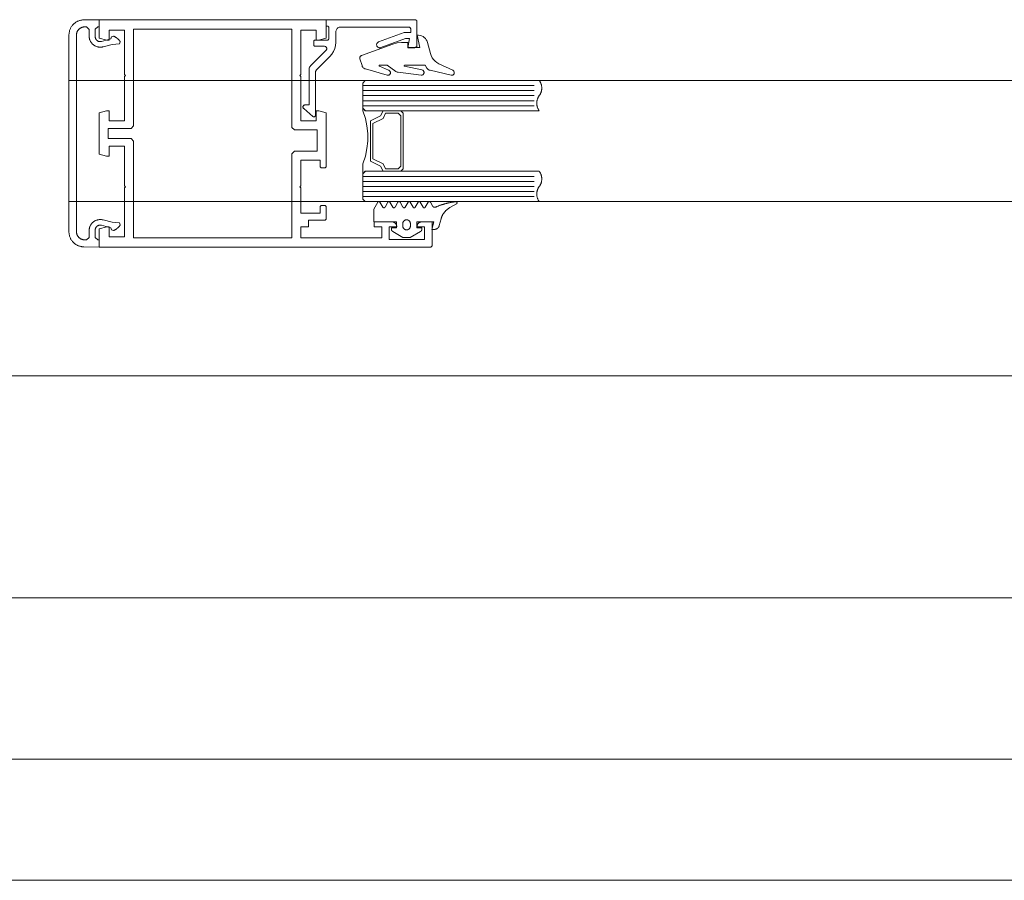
# Model space of a CAD drawing. Header units: millimetres. Extents: x -13532 to 2392, y -5241 to 5322.
# Tile 344 of 401: x -2433 to -2413, y -2001 to -1984. Entities that reach past the tile are written whole.
import ezdxf

# ---------------------------------------------------------------- set-up
doc = ezdxf.new("R2010")
doc.units = ezdxf.units.MM
doc.layers.add('cz-sr', color=150, linetype='Continuous', lineweight=15)
doc.layers.add('drzwi - AGP1', color=7, linetype='Continuous', lineweight=13, true_color=0x7f7f7f)
doc.layers.add('uwagi', color=7, linetype='Continuous', lineweight=50, true_color=0xf82f6b, plot=False)

# ---------------------------------------------------------------- blocks, each defined once
blk = doc.blocks.new('fff')
at = {"layer": 'drzwi - AGP1'}
for p, q in [((-16292.432, 1096.604), (-16295.832, 1096.604)), ((-16292.432, 1096.504), (-16295.832, 1096.504)), ((-16292.432, 1096.404), (-16295.832, 1096.404)), ((-16292.432, 1096.304), (-16295.832, 1096.304)), ((-16292.432, 1096.204), (-16295.832, 1096.204)), ((-16292.432, 1094.804), (-16295.832, 1094.804)), ((-16292.432, 1094.704), (-16295.832, 1094.704)), ((-16292.432, 1094.604), (-16295.832, 1094.604)), ((-16292.432, 1094.504), (-16295.832, 1094.504)), ((-16292.432, 1094.404), (-16295.832, 1094.404))]:
    blk.add_line(p, q, dxfattribs=at)
for points in [[(-16293.107, 1093.804), (-16293.107, 1093.804), (-16292.957, 1093.804), (-16292.957, 1093.554), (-16293.657, 1093.554), (-16293.657, 1093.804), (-16293.507, 1093.804), (-16293.507, 1093.808), (-16293.507, 1093.813), (-16293.508, 1093.817), (-16293.508, 1093.821), (-16293.509, 1093.826), (-16293.51, 1093.83), (-16293.511, 1093.834), (-16293.513, 1093.838), (-16293.514, 1093.842), (-16293.516, 1093.846), (-16293.518, 1093.85), (-16293.52, 1093.854), (-16293.522, 1093.858), (-16293.525, 1093.861), (-16293.527, 1093.865), (-16293.53, 1093.868), (-16293.533, 1093.872), (-16293.536, 1093.875), (-16293.539, 1093.878), (-16293.542, 1093.881), (-16293.546, 1093.883), (-16293.549, 1093.886), (-16293.553, 1093.888), (-16293.557, 1093.891), (-16293.561, 1093.893), (-16293.564, 1093.895), (-16293.568, 1093.896), (-16293.572, 1093.898), (-16293.577, 1093.899), (-16293.581, 1093.901), (-16293.585, 1093.902), (-16293.589, 1093.903), (-16293.594, 1093.903), (-16293.598, 1093.904), (-16293.602, 1093.904), (-16293.607, 1093.904), (-16293.807, 1093.904), (-16293.807, 1093.429), (-16293.782, 1093.404), (-16287.207, 1093.404), (-16287.207, 1093.764), (-16287.357, 1093.804), (-16287.407, 1093.804), (-16287.407, 1093.604), (-16287.707, 1093.604), (-16287.707, 1094.579), (-16287.727, 1094.599), (-16287.707, 1094.619), (-16287.707, 1095.404), (-16287.407, 1095.404), (-16287.407, 1095.204), (-16287.354, 1095.204), (-16287.207, 1095.243), (-16287.207, 1096.064), (-16287.354, 1096.104), (-16287.407, 1096.104), (-16287.407, 1095.904), (-16287.707, 1095.904), (-16287.707, 1096.784), (-16287.727, 1096.804), (-16287.707, 1096.824), (-16287.707, 1097.704), (-16287.407, 1097.704), (-16287.407, 1097.504), (-16287.357, 1097.504), (-16287.207, 1097.544), (-16287.207, 1097.904), (-16291.707, 1097.904), (-16291.707, 1097.544), (-16291.557, 1097.504), (-16291.507, 1097.504), (-16291.507, 1097.704), (-16291.207, 1097.704), (-16291.207, 1096.824), (-16291.187, 1096.804), (-16291.207, 1096.784), (-16291.207, 1095.904), (-16291.507, 1095.904), (-16291.507, 1096.104), (-16291.56, 1096.104), (-16291.707, 1096.064), (-16291.707, 1094.994), (-16291.687, 1094.974), (-16291.607, 1094.974), (-16291.587, 1094.994), (-16291.587, 1095.124), (-16291.206, 1095.124), (-16291.206, 1094.619), (-16291.186, 1094.599), (-16291.206, 1094.579), (-16291.206, 1094.074), (-16291.586, 1094.074), (-16291.586, 1094.204), (-16291.606, 1094.224), (-16291.686, 1094.224), (-16291.706, 1094.204), (-16291.706, 1093.954), (-16291.686, 1093.934), (-16291.356, 1093.934), (-16291.356, 1093.804), (-16291.206, 1093.804), (-16291.206, 1093.584), (-16292.807, 1093.584), (-16292.807, 1093.804), (-16292.657, 1093.804), (-16292.657, 1093.904), (-16293.007, 1093.904), (-16293.011, 1093.904), (-16293.015, 1093.904), (-16293.02, 1093.903), (-16293.024, 1093.903), (-16293.028, 1093.902), (-16293.032, 1093.901), (-16293.037, 1093.9), (-16293.041, 1093.898), (-16293.045, 1093.897), (-16293.049, 1093.895), (-16293.053, 1093.893), (-16293.057, 1093.891), (-16293.06, 1093.889), (-16293.064, 1093.886), (-16293.067, 1093.884), (-16293.071, 1093.881), (-16293.074, 1093.878), (-16293.077, 1093.875), (-16293.08, 1093.872), (-16293.083, 1093.869), (-16293.086, 1093.865), (-16293.089, 1093.862), (-16293.091, 1093.858), (-16293.093, 1093.854), (-16293.095, 1093.85), (-16293.097, 1093.847), (-16293.099, 1093.843), (-16293.101, 1093.838), (-16293.102, 1093.834), (-16293.103, 1093.83), (-16293.104, 1093.826), (-16293.105, 1093.822), (-16293.106, 1093.817), (-16293.106, 1093.813), (-16293.107, 1093.809), (-16293.107, 1093.804)], [(-16291.441, 1095.991), (-16291.261, 1096.148), (-16291.256, 1096.152), (-16291.253, 1096.157), (-16291.25, 1096.163), (-16291.248, 1096.169), (-16291.247, 1096.175), (-16291.246, 1096.181), (-16291.247, 1096.187), (-16291.249, 1096.193), (-16291.251, 1096.198), (-16291.255, 1096.203), (-16291.259, 1096.208), (-16291.263, 1096.212), (-16291.269, 1096.215), (-16291.274, 1096.217), (-16291.28, 1096.218), (-16291.286, 1096.219), (-16291.367, 1096.219), (-16291.367, 1096.921), (-16291.368, 1096.936), (-16291.372, 1096.952), (-16291.378, 1096.966), (-16291.386, 1096.98), (-16291.396, 1096.992), (-16291.703, 1097.298), (-16291.708, 1097.304), (-16291.712, 1097.311), (-16291.716, 1097.318), (-16291.717, 1097.326), (-16291.718, 1097.334), (-16291.717, 1097.342), (-16291.716, 1097.349), (-16291.712, 1097.356), (-16291.708, 1097.363), (-16291.703, 1097.369), (-16291.697, 1097.374), (-16291.691, 1097.378), (-16291.684, 1097.381), (-16291.676, 1097.383), (-16291.668, 1097.384), (-16291.483, 1097.384), (-16291.48, 1097.384), (-16291.476, 1097.385), (-16291.472, 1097.386), (-16291.469, 1097.388), (-16291.466, 1097.391), (-16291.463, 1097.394), (-16291.461, 1097.397), (-16291.46, 1097.401), (-16291.459, 1097.405), (-16291.459, 1097.409), (-16291.459, 1097.479), (-16291.459, 1097.483), (-16291.46, 1097.487), (-16291.461, 1097.49), (-16291.463, 1097.493), (-16291.466, 1097.496), (-16291.469, 1097.499), (-16291.472, 1097.501), (-16291.476, 1097.503), (-16291.48, 1097.503), (-16291.483, 1097.504), (-16291.732, 1097.504), (-16291.736, 1097.504), (-16291.739, 1097.505), (-16291.743, 1097.506), (-16291.746, 1097.508), (-16291.749, 1097.511), (-16291.752, 1097.514), (-16291.754, 1097.517), (-16291.755, 1097.521), (-16291.756, 1097.525), (-16291.757, 1097.529), (-16291.757, 1097.759), (-16291.756, 1097.763), (-16291.755, 1097.766), (-16291.754, 1097.77), (-16291.752, 1097.773), (-16291.749, 1097.776), (-16291.746, 1097.779), (-16291.743, 1097.781), (-16291.739, 1097.782), (-16291.736, 1097.783), (-16291.732, 1097.784), (-16291.707, 1097.784), (-16291.707, 1097.904), (-16293.482, 1097.904), (-16293.486, 1097.903), (-16293.49, 1097.902), (-16293.493, 1097.901), (-16293.496, 1097.899), (-16293.499, 1097.896), (-16293.502, 1097.893), (-16293.504, 1097.89), (-16293.506, 1097.886), (-16293.506, 1097.883), (-16293.507, 1097.879), (-16293.507, 1097.404), (-16293.506, 1097.396), (-16293.504, 1097.388), (-16293.501, 1097.381), (-16293.497, 1097.374), (-16293.492, 1097.369), (-16293.486, 1097.363), (-16293.479, 1097.359), (-16293.472, 1097.356), (-16293.464, 1097.355), (-16293.457, 1097.354), (-16293.327, 1097.354), (-16293.357, 1097.534), (-16293.277, 1097.534), (-16292.787, 1097.356), (-16292.778, 1097.353), (-16292.769, 1097.352), (-16292.759, 1097.352), (-16292.75, 1097.355), (-16292.741, 1097.358), (-16292.733, 1097.362), (-16292.726, 1097.368), (-16292.719, 1097.375), (-16292.714, 1097.383), (-16292.71, 1097.392), (-16292.708, 1097.401), (-16292.707, 1097.41), (-16292.707, 1097.419), (-16292.709, 1097.429), (-16292.712, 1097.437), (-16292.717, 1097.446), (-16292.723, 1097.453), (-16292.73, 1097.459), (-16292.738, 1097.465), (-16292.746, 1097.468), (-16293.256, 1097.654), (-16293.387, 1097.654), (-16293.387, 1097.714), (-16293.386, 1097.722), (-16293.384, 1097.729), (-16293.381, 1097.737), (-16293.377, 1097.743), (-16293.372, 1097.749), (-16293.366, 1097.754), (-16293.359, 1097.758), (-16293.352, 1097.761), (-16293.344, 1097.763), (-16293.337, 1097.764), (-16291.997, 1097.764), (-16291.981, 1097.763), (-16291.966, 1097.759), (-16291.951, 1097.753), (-16291.938, 1097.745), (-16291.926, 1097.735), (-16291.916, 1097.723), (-16291.908, 1097.709), (-16291.902, 1097.695), (-16291.898, 1097.68), (-16291.897, 1097.664), (-16291.897, 1097.459), (-16291.892, 1097.397), (-16291.877, 1097.336), (-16291.853, 1097.278), (-16291.82, 1097.224), (-16291.78, 1097.177), (-16291.511, 1096.908), (-16291.506, 1096.902), (-16291.502, 1096.896), (-16291.499, 1096.888), (-16291.497, 1096.881), (-16291.497, 1096.873), (-16291.497, 1096.014), (-16291.495, 1096.008), (-16291.493, 1096.003), (-16291.491, 1095.998), (-16291.487, 1095.994), (-16291.483, 1095.99), (-16291.478, 1095.987), (-16291.473, 1095.985), (-16291.468, 1095.984), (-16291.462, 1095.983), (-16291.457, 1095.984), (-16291.451, 1095.985), (-16291.446, 1095.988), (-16291.441, 1095.991)], [(-16287.177, 1097.769), (-16287.127, 1097.719), (-16287.127, 1097.574), (-16287.127, 1097.569), (-16287.128, 1097.564), (-16287.128, 1097.559), (-16287.129, 1097.554), (-16287.13, 1097.549), (-16287.132, 1097.544), (-16287.133, 1097.539), (-16287.135, 1097.534), (-16287.137, 1097.53), (-16287.14, 1097.525), (-16287.142, 1097.521), (-16287.145, 1097.517), (-16287.148, 1097.513), (-16287.152, 1097.509), (-16287.155, 1097.505), (-16287.159, 1097.501), (-16287.162, 1097.498), (-16287.166, 1097.495), (-16287.17, 1097.492), (-16287.175, 1097.489), (-16287.179, 1097.486), (-16287.184, 1097.484), (-16287.188, 1097.482), (-16287.193, 1097.48), (-16287.198, 1097.478), (-16287.203, 1097.477), (-16287.208, 1097.476), (-16287.213, 1097.475), (-16287.218, 1097.474), (-16287.223, 1097.474), (-16287.228, 1097.474), (-16287.233, 1097.474), (-16287.238, 1097.475), (-16287.243, 1097.475), (-16287.248, 1097.476), (-16287.253, 1097.477), (-16287.437, 1097.527), (-16287.453, 1097.57), (-16287.487, 1097.584), (-16287.491, 1097.582), (-16287.496, 1097.58), (-16287.501, 1097.578), (-16287.505, 1097.576), (-16287.51, 1097.574), (-16287.514, 1097.572), (-16287.519, 1097.569), (-16287.523, 1097.567), (-16287.527, 1097.564), (-16287.532, 1097.562), (-16287.536, 1097.559), (-16287.54, 1097.556), (-16287.544, 1097.553), (-16287.549, 1097.55), (-16287.553, 1097.547), (-16287.557, 1097.544), (-16287.561, 1097.541), (-16287.565, 1097.538), (-16287.569, 1097.535), (-16287.572, 1097.532), (-16287.576, 1097.528), (-16287.58, 1097.525), (-16287.584, 1097.521), (-16287.587, 1097.518), (-16287.591, 1097.514), (-16287.594, 1097.51), (-16287.598, 1097.507), (-16287.601, 1097.503), (-16287.604, 1097.499), (-16287.607, 1097.495), (-16287.611, 1097.491), (-16287.614, 1097.487), (-16287.617, 1097.483), (-16287.62, 1097.479), (-16287.623, 1097.475), (-16287.625, 1097.471), (-16287.607, 1097.432), (-16287.461, 1097.419), (-16287.284, 1097.372), (-16287.273, 1097.369), (-16287.262, 1097.367), (-16287.251, 1097.366), (-16287.24, 1097.365), (-16287.229, 1097.364), (-16287.218, 1097.365), (-16287.206, 1097.365), (-16287.195, 1097.367), (-16287.184, 1097.369), (-16287.173, 1097.371), (-16287.163, 1097.374), (-16287.152, 1097.378), (-16287.141, 1097.382), (-16287.131, 1097.386), (-16287.121, 1097.391), (-16287.112, 1097.397), (-16287.102, 1097.403), (-16287.093, 1097.41), (-16287.085, 1097.417), (-16287.076, 1097.424), (-16287.068, 1097.432), (-16287.061, 1097.441), (-16287.054, 1097.449), (-16287.047, 1097.458), (-16287.041, 1097.468), (-16287.035, 1097.477), (-16287.03, 1097.487), (-16287.025, 1097.497), (-16287.021, 1097.508), (-16287.017, 1097.518), (-16287.014, 1097.529), (-16287.012, 1097.54), (-16287.01, 1097.551), (-16287.008, 1097.562), (-16287.007, 1097.573), (-16287.007, 1097.584), (-16287.007, 1097.717), (-16286.957, 1097.767), (-16286.915, 1097.766), (-16286.908, 1097.766), (-16286.901, 1097.766), (-16286.895, 1097.765), (-16286.888, 1097.764), (-16286.881, 1097.762), (-16286.874, 1097.761), (-16286.867, 1097.759), (-16286.861, 1097.756), (-16286.854, 1097.754), (-16286.848, 1097.751), (-16286.842, 1097.748), (-16286.836, 1097.744), (-16286.83, 1097.741), (-16286.824, 1097.737), (-16286.819, 1097.733), (-16286.813, 1097.728), (-16286.808, 1097.724), (-16286.803, 1097.719), (-16286.798, 1097.714), (-16286.794, 1097.709), (-16286.789, 1097.703), (-16286.785, 1097.698), (-16286.781, 1097.692), (-16286.778, 1097.686), (-16286.775, 1097.68), (-16286.772, 1097.674), (-16286.769, 1097.667), (-16286.766, 1097.661), (-16286.764, 1097.654), (-16286.762, 1097.648), (-16286.76, 1097.641), (-16286.759, 1097.634), (-16286.758, 1097.627), (-16286.757, 1097.62), (-16286.757, 1097.613), (-16286.757, 1097.606), (-16286.757, 1093.707), (-16286.757, 1093.7), (-16286.757, 1093.693), (-16286.758, 1093.686), (-16286.759, 1093.679), (-16286.76, 1093.672), (-16286.762, 1093.666), (-16286.764, 1093.659), (-16286.766, 1093.652), (-16286.769, 1093.646), (-16286.772, 1093.639), (-16286.775, 1093.633), (-16286.778, 1093.627), (-16286.781, 1093.621), (-16286.785, 1093.615), (-16286.789, 1093.61), (-16286.794, 1093.604), (-16286.798, 1093.599), (-16286.803, 1093.594), (-16286.808, 1093.589), (-16286.813, 1093.585), (-16286.819, 1093.58), (-16286.824, 1093.576), (-16286.83, 1093.572), (-16286.836, 1093.569), (-16286.842, 1093.565), (-16286.848, 1093.562), (-16286.854, 1093.559), (-16286.861, 1093.557), (-16286.867, 1093.554), (-16286.874, 1093.552), (-16286.881, 1093.551), (-16286.888, 1093.549), (-16286.895, 1093.548), (-16286.901, 1093.547), (-16286.908, 1093.547), (-16286.915, 1093.547), (-16286.957, 1093.546), (-16287.007, 1093.596), (-16287.007, 1093.729), (-16287.007, 1093.74), (-16287.008, 1093.751), (-16287.01, 1093.762), (-16287.012, 1093.773), (-16287.014, 1093.784), (-16287.017, 1093.795), (-16287.021, 1093.805), (-16287.025, 1093.816), (-16287.03, 1093.826), (-16287.035, 1093.836), (-16287.041, 1093.846), (-16287.047, 1093.855), (-16287.054, 1093.864), (-16287.061, 1093.873), (-16287.068, 1093.881), (-16287.076, 1093.889), (-16287.085, 1093.896), (-16287.093, 1093.903), (-16287.102, 1093.91), (-16287.112, 1093.916), (-16287.121, 1093.922), (-16287.131, 1093.927), (-16287.141, 1093.931), (-16287.152, 1093.935), (-16287.163, 1093.939), (-16287.173, 1093.942), (-16287.184, 1093.944), (-16287.195, 1093.946), (-16287.206, 1093.948), (-16287.218, 1093.948), (-16287.229, 1093.949), (-16287.24, 1093.948), (-16287.251, 1093.947), (-16287.262, 1093.946), (-16287.273, 1093.944), (-16287.284, 1093.941), (-16287.461, 1093.894), (-16287.607, 1093.881), (-16287.625, 1093.842), (-16287.623, 1093.838), (-16287.62, 1093.834), (-16287.617, 1093.83), (-16287.614, 1093.826), (-16287.611, 1093.822), (-16287.607, 1093.818), (-16287.604, 1093.814), (-16287.601, 1093.81), (-16287.598, 1093.806), (-16287.594, 1093.803), (-16287.591, 1093.799), (-16287.587, 1093.795), (-16287.584, 1093.792), (-16287.58, 1093.788), (-16287.576, 1093.785), (-16287.572, 1093.782), (-16287.569, 1093.778), (-16287.565, 1093.775), (-16287.561, 1093.772), (-16287.557, 1093.769), (-16287.553, 1093.766), (-16287.549, 1093.763), (-16287.544, 1093.76), (-16287.54, 1093.757), (-16287.536, 1093.754), (-16287.532, 1093.752), (-16287.527, 1093.749), (-16287.523, 1093.746), (-16287.519, 1093.744), (-16287.514, 1093.742), (-16287.51, 1093.739), (-16287.505, 1093.737), (-16287.501, 1093.735), (-16287.496, 1093.733), (-16287.491, 1093.731), (-16287.487, 1093.729), (-16287.453, 1093.743), (-16287.437, 1093.786), (-16287.253, 1093.836), (-16287.248, 1093.837), (-16287.243, 1093.838), (-16287.238, 1093.838), (-16287.233, 1093.839), (-16287.228, 1093.839), (-16287.223, 1093.839), (-16287.218, 1093.839), (-16287.213, 1093.838), (-16287.208, 1093.837), (-16287.203, 1093.836), (-16287.198, 1093.835), (-16287.193, 1093.833), (-16287.188, 1093.831), (-16287.184, 1093.829), (-16287.179, 1093.827), (-16287.175, 1093.824), (-16287.17, 1093.821), (-16287.166, 1093.818), (-16287.162, 1093.815), (-16287.159, 1093.812), (-16287.155, 1093.808), (-16287.152, 1093.804), (-16287.148, 1093.8), (-16287.145, 1093.796), (-16287.142, 1093.792), (-16287.14, 1093.788), (-16287.137, 1093.783), (-16287.135, 1093.779), (-16287.133, 1093.774), (-16287.132, 1093.769), (-16287.13, 1093.764), (-16287.129, 1093.759), (-16287.128, 1093.754), (-16287.128, 1093.749), (-16287.127, 1093.744), (-16287.127, 1093.739), (-16287.127, 1093.594), (-16287.177, 1093.544), (-16287.207, 1093.544), (-16287.207, 1093.404), (-16286.904, 1093.407), (-16286.891, 1093.407), (-16286.878, 1093.408), (-16286.865, 1093.41), (-16286.852, 1093.412), (-16286.84, 1093.414), (-16286.827, 1093.418), (-16286.814, 1093.421), (-16286.802, 1093.426), (-16286.79, 1093.43), (-16286.778, 1093.436), (-16286.767, 1093.441), (-16286.755, 1093.448), (-16286.744, 1093.455), (-16286.733, 1093.462), (-16286.723, 1093.47), (-16286.713, 1093.478), (-16286.703, 1093.486), (-16286.694, 1093.496), (-16286.685, 1093.505), (-16286.676, 1093.515), (-16286.668, 1093.525), (-16286.66, 1093.535), (-16286.653, 1093.546), (-16286.646, 1093.557), (-16286.64, 1093.569), (-16286.634, 1093.581), (-16286.629, 1093.593), (-16286.625, 1093.605), (-16286.62, 1093.617), (-16286.617, 1093.629), (-16286.614, 1093.642), (-16286.611, 1093.655), (-16286.609, 1093.668), (-16286.608, 1093.681), (-16286.607, 1093.694), (-16286.607, 1093.707), (-16286.607, 1097.606), (-16286.607, 1097.619), (-16286.608, 1097.632), (-16286.609, 1097.645), (-16286.611, 1097.658), (-16286.614, 1097.671), (-16286.617, 1097.684), (-16286.62, 1097.696), (-16286.625, 1097.708), (-16286.629, 1097.721), (-16286.634, 1097.732), (-16286.64, 1097.744), (-16286.646, 1097.756), (-16286.653, 1097.767), (-16286.66, 1097.778), (-16286.668, 1097.788), (-16286.676, 1097.798), (-16286.685, 1097.808), (-16286.694, 1097.818), (-16286.703, 1097.827), (-16286.713, 1097.835), (-16286.723, 1097.843), (-16286.733, 1097.851), (-16286.744, 1097.858), (-16286.755, 1097.865), (-16286.767, 1097.872), (-16286.778, 1097.877), (-16286.79, 1097.883), (-16286.802, 1097.888), (-16286.814, 1097.892), (-16286.827, 1097.896), (-16286.84, 1097.899), (-16286.852, 1097.901), (-16286.865, 1097.903), (-16286.878, 1097.905), (-16286.891, 1097.906), (-16286.904, 1097.906), (-16287.207, 1097.909), (-16287.207, 1097.769), (-16287.177, 1097.769)], [(-16293.766, 1096.906), (-16293.751, 1096.911), (-16293.737, 1096.917), (-16293.725, 1096.926), (-16293.714, 1096.937), (-16293.704, 1096.949), (-16293.668, 1097.006), (-16293.264, 1097.006), (-16293.262, 1097.005), (-16293.26, 1097.005), (-16293.259, 1097.005), (-16293.258, 1097.004), (-16293.256, 1097.003), (-16293.256, 1097.002), (-16293.255, 1097), (-16293.254, 1096.999), (-16293.254, 1096.997), (-16293.253, 1096.996), (-16293.254, 1096.994), (-16293.254, 1096.993), (-16293.254, 1096.991), (-16293.255, 1096.99), (-16293.256, 1096.989), (-16293.257, 1096.988), (-16293.259, 1096.987), (-16293.26, 1096.986), (-16293.261, 1096.986), (-16293.606, 1096.913), (-16293.614, 1096.91), (-16293.621, 1096.907), (-16293.628, 1096.902), (-16293.634, 1096.896), (-16293.639, 1096.889), (-16293.643, 1096.882), (-16293.645, 1096.874), (-16293.647, 1096.866), (-16293.647, 1096.858), (-16293.645, 1096.849), (-16293.643, 1096.842), (-16293.639, 1096.834), (-16293.634, 1096.828), (-16293.628, 1096.822), (-16293.621, 1096.817), (-16293.613, 1096.813), (-16293.605, 1096.811), (-16293.597, 1096.81), (-16293.589, 1096.811), (-16293.133, 1096.866), (-16293.117, 1096.87), (-16293.101, 1096.876), (-16293.087, 1096.885), (-16292.918, 1097.006), (-16292.766, 1097.006), (-16292.764, 1097.005), (-16292.763, 1097.005), (-16292.761, 1097.005), (-16292.76, 1097.004), (-16292.758, 1097.003), (-16292.757, 1097.002), (-16292.757, 1097), (-16292.756, 1096.999), (-16292.756, 1096.997), (-16292.755, 1096.996), (-16292.756, 1096.994), (-16292.756, 1096.993), (-16292.757, 1096.991), (-16292.757, 1096.99), (-16292.758, 1096.989), (-16292.759, 1096.988), (-16292.761, 1096.987), (-16292.762, 1096.986), (-16292.944, 1096.909), (-16292.951, 1096.906), (-16292.958, 1096.902), (-16292.965, 1096.897), (-16292.97, 1096.891), (-16292.975, 1096.884), (-16292.978, 1096.876), (-16292.98, 1096.869), (-16292.981, 1096.86), (-16292.98, 1096.852), (-16292.979, 1096.845), (-16292.976, 1096.837), (-16292.972, 1096.83), (-16292.967, 1096.824), (-16292.961, 1096.818), (-16292.954, 1096.814), (-16292.947, 1096.81), (-16292.939, 1096.808), (-16292.931, 1096.807), (-16292.923, 1096.808), (-16292.915, 1096.809), (-16292.485, 1096.932), (-16292.47, 1096.938), (-16292.456, 1096.947), (-16292.443, 1096.957), (-16292.432, 1096.97), (-16292.423, 1096.984), (-16292.417, 1096.999), (-16292.376, 1097.136), (-16292.374, 1097.143), (-16292.373, 1097.151), (-16292.374, 1097.159), (-16292.376, 1097.167), (-16292.379, 1097.174), (-16292.383, 1097.181), (-16292.388, 1097.187), (-16292.394, 1097.192), (-16292.4, 1097.196), (-16292.408, 1097.199), (-16293.029, 1097.425), (-16293.113, 1097.448), (-16293.2, 1097.456), (-16293.328, 1097.456), (-16293.328, 1097.356), (-16293.562, 1097.356), (-16293.51, 1097.603), (-16293.54, 1097.603), (-16293.57, 1097.598), (-16293.599, 1097.589), (-16293.627, 1097.575), (-16293.651, 1097.557), (-16293.673, 1097.536), (-16293.691, 1097.511), (-16293.706, 1097.484), (-16293.716, 1097.456), (-16293.776, 1097.24), (-16293.789, 1097.197), (-16293.809, 1097.156), (-16293.835, 1097.119), (-16293.866, 1097.085), (-16293.902, 1097.058), (-16293.942, 1097.035), (-16294.217, 1096.907), (-16294.224, 1096.903), (-16294.23, 1096.898), (-16294.235, 1096.892), (-16294.24, 1096.886), (-16294.243, 1096.878), (-16294.246, 1096.871), (-16294.247, 1096.863), (-16294.247, 1096.855), (-16294.245, 1096.847), (-16294.243, 1096.839), (-16294.239, 1096.832), (-16294.234, 1096.826), (-16294.228, 1096.82), (-16294.222, 1096.816), (-16294.215, 1096.812), (-16294.207, 1096.81), (-16294.199, 1096.808), (-16294.191, 1096.808), (-16294.183, 1096.81), (-16293.766, 1096.906)], [(-16287.837, 1095.554), (-16287.387, 1095.554), (-16287.387, 1095.754), (-16287.837, 1095.754), (-16287.887, 1095.804), (-16287.887, 1097.724), (-16291.027, 1097.724), (-16291.027, 1095.774), (-16291.077, 1095.724), (-16291.526, 1095.724), (-16291.526, 1095.304), (-16291.076, 1095.304), (-16291.026, 1095.254), (-16291.026, 1093.584), (-16287.887, 1093.584), (-16287.887, 1095.504), (-16287.837, 1095.554)], [(-16292.482, 1096.104), (-16295.932, 1096.104), (-16295.926, 1096.111), (-16295.921, 1096.119), (-16295.917, 1096.126), (-16295.912, 1096.134), (-16295.908, 1096.142), (-16295.904, 1096.15), (-16295.901, 1096.158), (-16295.897, 1096.166), (-16295.895, 1096.175), (-16295.892, 1096.183), (-16295.889, 1096.192), (-16295.887, 1096.201), (-16295.886, 1096.209), (-16295.884, 1096.218), (-16295.883, 1096.227), (-16295.882, 1096.236), (-16295.882, 1096.245), (-16295.882, 1096.254), (-16295.882, 1096.263), (-16295.882, 1096.272), (-16295.883, 1096.281), (-16295.884, 1096.289), (-16295.886, 1096.298), (-16295.887, 1096.307), (-16295.889, 1096.316), (-16295.892, 1096.324), (-16295.895, 1096.333), (-16295.897, 1096.341), (-16295.901, 1096.35), (-16295.904, 1096.358), (-16295.908, 1096.366), (-16295.912, 1096.374), (-16295.917, 1096.382), (-16295.921, 1096.389), (-16295.926, 1096.397), (-16295.932, 1096.404), (-16295.937, 1096.411), (-16295.942, 1096.419), (-16295.947, 1096.426), (-16295.951, 1096.434), (-16295.955, 1096.442), (-16295.959, 1096.45), (-16295.963, 1096.458), (-16295.966, 1096.466), (-16295.969, 1096.475), (-16295.972, 1096.483), (-16295.974, 1096.492), (-16295.976, 1096.501), (-16295.978, 1096.509), (-16295.979, 1096.518), (-16295.98, 1096.527), (-16295.981, 1096.536), (-16295.982, 1096.545), (-16295.982, 1096.554), (-16295.982, 1096.563), (-16295.981, 1096.572), (-16295.98, 1096.581), (-16295.979, 1096.589), (-16295.978, 1096.598), (-16295.976, 1096.607), (-16295.974, 1096.616), (-16295.972, 1096.624), (-16295.969, 1096.633), (-16295.966, 1096.641), (-16295.963, 1096.65), (-16295.959, 1096.658), (-16295.955, 1096.666), (-16295.951, 1096.674), (-16295.947, 1096.682), (-16295.942, 1096.689), (-16295.937, 1096.697), (-16295.932, 1096.704), (-16292.482, 1096.704), (-16292.432, 1096.654), (-16292.432, 1096.154), (-16292.482, 1096.104)], [(-16293.184, 1094.904), (-16293.234, 1094.954), (-16293.234, 1096.054), (-16293.184, 1096.104), (-16292.834, 1096.104), (-16292.784, 1096.004), (-16292.584, 1095.904), (-16292.584, 1095.104), (-16292.784, 1095.004), (-16292.834, 1094.904), (-16293.184, 1094.904)], [(-16293.134, 1094.954), (-16293.184, 1095.004), (-16293.184, 1096.004), (-16293.134, 1096.054), (-16292.884, 1096.054), (-16292.834, 1095.954), (-16292.634, 1095.854), (-16292.634, 1095.154), (-16292.834, 1095.054), (-16292.884, 1094.954), (-16293.134, 1094.954)], [(-16292.534, 1095.654), (-16292.514, 1095.804), (-16292.484, 1095.954), (-16292.434, 1096.104), (-16292.434, 1096.154), (-16292.484, 1096.104), (-16292.834, 1096.104), (-16292.784, 1096.004), (-16292.584, 1095.904), (-16292.584, 1095.104), (-16292.784, 1095.004), (-16292.834, 1094.904), (-16292.484, 1094.904), (-16292.434, 1094.854), (-16292.434, 1095.054), (-16292.484, 1095.204), (-16292.514, 1095.354), (-16292.534, 1095.504), (-16292.534, 1095.654)], [(-16292.482, 1094.304), (-16295.932, 1094.304), (-16295.926, 1094.311), (-16295.921, 1094.319), (-16295.917, 1094.326), (-16295.912, 1094.334), (-16295.908, 1094.342), (-16295.904, 1094.35), (-16295.901, 1094.358), (-16295.897, 1094.366), (-16295.895, 1094.375), (-16295.892, 1094.383), (-16295.889, 1094.392), (-16295.887, 1094.401), (-16295.886, 1094.409), (-16295.884, 1094.418), (-16295.883, 1094.427), (-16295.882, 1094.436), (-16295.882, 1094.445), (-16295.882, 1094.454), (-16295.882, 1094.463), (-16295.882, 1094.472), (-16295.883, 1094.481), (-16295.884, 1094.489), (-16295.886, 1094.498), (-16295.887, 1094.507), (-16295.889, 1094.516), (-16295.892, 1094.524), (-16295.895, 1094.533), (-16295.897, 1094.541), (-16295.901, 1094.55), (-16295.904, 1094.558), (-16295.908, 1094.566), (-16295.912, 1094.574), (-16295.917, 1094.582), (-16295.921, 1094.589), (-16295.926, 1094.597), (-16295.932, 1094.604), (-16295.937, 1094.611), (-16295.942, 1094.619), (-16295.947, 1094.626), (-16295.951, 1094.634), (-16295.955, 1094.642), (-16295.959, 1094.65), (-16295.963, 1094.658), (-16295.966, 1094.666), (-16295.969, 1094.675), (-16295.972, 1094.683), (-16295.974, 1094.692), (-16295.976, 1094.701), (-16295.978, 1094.709), (-16295.979, 1094.718), (-16295.98, 1094.727), (-16295.981, 1094.736), (-16295.982, 1094.745), (-16295.982, 1094.754), (-16295.982, 1094.763), (-16295.981, 1094.772), (-16295.98, 1094.781), (-16295.979, 1094.789), (-16295.978, 1094.798), (-16295.976, 1094.807), (-16295.974, 1094.816), (-16295.972, 1094.824), (-16295.969, 1094.833), (-16295.966, 1094.841), (-16295.963, 1094.85), (-16295.959, 1094.858), (-16295.955, 1094.866), (-16295.951, 1094.874), (-16295.947, 1094.882), (-16295.942, 1094.889), (-16295.937, 1094.897), (-16295.932, 1094.904), (-16292.482, 1094.904), (-16292.432, 1094.854), (-16292.432, 1094.354), (-16292.482, 1094.304)], [(-16294.158, 1094.184), (-16294.152, 1094.181), (-16294.147, 1094.178), (-16294.142, 1094.174), (-16294.137, 1094.171), (-16294.131, 1094.168), (-16294.126, 1094.164), (-16294.121, 1094.161), (-16294.116, 1094.157), (-16294.111, 1094.153), (-16294.107, 1094.149), (-16294.102, 1094.146), (-16294.097, 1094.142), (-16294.092, 1094.137), (-16294.088, 1094.133), (-16294.083, 1094.129), (-16294.079, 1094.125), (-16294.075, 1094.12), (-16294.07, 1094.116), (-16294.066, 1094.111), (-16294.062, 1094.107), (-16294.058, 1094.102), (-16294.054, 1094.097), (-16294.05, 1094.093), (-16294.046, 1094.088), (-16294.043, 1094.083), (-16294.039, 1094.078), (-16294.035, 1094.073), (-16294.032, 1094.068), (-16294.029, 1094.063), (-16294.025, 1094.057), (-16294.022, 1094.052), (-16294.019, 1094.047), (-16294.016, 1094.041), (-16294.013, 1094.036), (-16294.01, 1094.03), (-16294.008, 1094.025), (-16294.005, 1094.019), (-16294.002, 1094.014), (-16294, 1094.008), (-16293.998, 1094.002), (-16293.995, 1093.997), (-16293.993, 1093.991), (-16293.991, 1093.985), (-16293.989, 1093.979), (-16293.987, 1093.973), (-16293.986, 1093.967), (-16293.984, 1093.961), (-16293.984, 1093.961), (-16293.948, 1093.828), (-16293.947, 1093.825), (-16293.947, 1093.822), (-16293.946, 1093.82), (-16293.945, 1093.817), (-16293.944, 1093.814), (-16293.943, 1093.812), (-16293.941, 1093.809), (-16293.94, 1093.807), (-16293.939, 1093.804), (-16293.937, 1093.802), (-16293.936, 1093.8), (-16293.934, 1093.797), (-16293.933, 1093.795), (-16293.931, 1093.793), (-16293.929, 1093.791), (-16293.928, 1093.789), (-16293.926, 1093.786), (-16293.924, 1093.784), (-16293.922, 1093.782), (-16293.92, 1093.78), (-16293.918, 1093.779), (-16293.916, 1093.777), (-16293.914, 1093.775), (-16293.911, 1093.773), (-16293.909, 1093.772), (-16293.907, 1093.77), (-16293.904, 1093.769), (-16293.902, 1093.767), (-16293.9, 1093.766), (-16293.897, 1093.765), (-16293.895, 1093.763), (-16293.892, 1093.762), (-16293.89, 1093.761), (-16293.887, 1093.76), (-16293.884, 1093.759), (-16293.882, 1093.758), (-16293.879, 1093.757), (-16293.876, 1093.757), (-16293.874, 1093.756), (-16293.871, 1093.755), (-16293.868, 1093.755), (-16293.865, 1093.754), (-16293.863, 1093.754), (-16293.86, 1093.754), (-16293.857, 1093.754), (-16293.854, 1093.754), (-16293.852, 1093.754), (-16293.852, 1093.754), (-16293.802, 1093.754), (-16293.842, 1093.904), (-16293.502, 1093.904), (-16293.502, 1093.784), (-16293.601, 1093.784), (-16293.601, 1093.754), (-16293.601, 1093.753), (-16293.601, 1093.752), (-16293.601, 1093.751), (-16293.601, 1093.75), (-16293.601, 1093.749), (-16293.601, 1093.748), (-16293.601, 1093.747), (-16293.601, 1093.745), (-16293.6, 1093.744), (-16293.6, 1093.743), (-16293.6, 1093.742), (-16293.6, 1093.741), (-16293.599, 1093.74), (-16293.599, 1093.739), (-16293.599, 1093.738), (-16293.598, 1093.737), (-16293.598, 1093.736), (-16293.597, 1093.735), (-16293.597, 1093.734), (-16293.596, 1093.733), (-16293.596, 1093.732), (-16293.595, 1093.731), (-16293.595, 1093.73), (-16293.594, 1093.729), (-16293.594, 1093.728), (-16293.593, 1093.727), (-16293.593, 1093.726), (-16293.592, 1093.725), (-16293.591, 1093.724), (-16293.591, 1093.723), (-16293.59, 1093.722), (-16293.589, 1093.722), (-16293.588, 1093.721), (-16293.588, 1093.72), (-16293.587, 1093.719), (-16293.586, 1093.718), (-16293.585, 1093.718), (-16293.584, 1093.717), (-16293.584, 1093.716), (-16293.583, 1093.715), (-16293.582, 1093.715), (-16293.581, 1093.714), (-16293.58, 1093.713), (-16293.579, 1093.713), (-16293.578, 1093.712), (-16293.577, 1093.712), (-16293.576, 1093.711), (-16293.576, 1093.711), (-16293.374, 1093.594), (-16293.229, 1093.594), (-16293.026, 1093.711), (-16293.025, 1093.712), (-16293.024, 1093.712), (-16293.023, 1093.713), (-16293.023, 1093.713), (-16293.022, 1093.714), (-16293.021, 1093.715), (-16293.02, 1093.715), (-16293.019, 1093.716), (-16293.018, 1093.717), (-16293.017, 1093.718), (-16293.017, 1093.718), (-16293.016, 1093.719), (-16293.015, 1093.72), (-16293.014, 1093.721), (-16293.013, 1093.722), (-16293.013, 1093.722), (-16293.012, 1093.723), (-16293.011, 1093.724), (-16293.011, 1093.725), (-16293.01, 1093.726), (-16293.009, 1093.727), (-16293.009, 1093.728), (-16293.008, 1093.729), (-16293.008, 1093.73), (-16293.007, 1093.731), (-16293.007, 1093.732), (-16293.006, 1093.733), (-16293.006, 1093.734), (-16293.005, 1093.735), (-16293.005, 1093.736), (-16293.004, 1093.737), (-16293.004, 1093.738), (-16293.004, 1093.739), (-16293.003, 1093.74), (-16293.003, 1093.741), (-16293.003, 1093.742), (-16293.003, 1093.743), (-16293.002, 1093.744), (-16293.002, 1093.745), (-16293.002, 1093.747), (-16293.002, 1093.748), (-16293.002, 1093.749), (-16293.001, 1093.75), (-16293.001, 1093.751), (-16293.001, 1093.752), (-16293.001, 1093.753), (-16293.001, 1093.754), (-16293.001, 1093.754), (-16293.001, 1093.784), (-16293.101, 1093.784), (-16293.101, 1093.904), (-16292.651, 1093.904), (-16292.651, 1094.154), (-16292.729, 1094.291), (-16292.73, 1094.292), (-16292.731, 1094.293), (-16292.731, 1094.294), (-16292.732, 1094.295), (-16292.733, 1094.296), (-16292.733, 1094.297), (-16292.734, 1094.297), (-16292.735, 1094.298), (-16292.736, 1094.299), (-16292.737, 1094.299), (-16292.738, 1094.3), (-16292.739, 1094.301), (-16292.74, 1094.301), (-16292.741, 1094.302), (-16292.742, 1094.302), (-16292.743, 1094.302), (-16292.744, 1094.303), (-16292.745, 1094.303), (-16292.746, 1094.303), (-16292.747, 1094.304), (-16292.748, 1094.304), (-16292.749, 1094.304), (-16292.75, 1094.304), (-16292.752, 1094.304), (-16292.753, 1094.304), (-16292.754, 1094.304), (-16292.755, 1094.304), (-16292.756, 1094.303), (-16292.757, 1094.303), (-16292.758, 1094.303), (-16292.759, 1094.303), (-16292.76, 1094.302), (-16292.761, 1094.302), (-16292.762, 1094.301), (-16292.763, 1094.301), (-16292.764, 1094.3), (-16292.765, 1094.3), (-16292.766, 1094.299), (-16292.767, 1094.298), (-16292.768, 1094.297), (-16292.769, 1094.297), (-16292.769, 1094.296), (-16292.77, 1094.295), (-16292.771, 1094.294), (-16292.772, 1094.293), (-16292.772, 1094.292), (-16292.773, 1094.291), (-16292.773, 1094.291), (-16292.829, 1094.194), (-16292.83, 1094.193), (-16292.83, 1094.192), (-16292.831, 1094.191), (-16292.832, 1094.19), (-16292.833, 1094.189), (-16292.833, 1094.188), (-16292.834, 1094.188), (-16292.835, 1094.187), (-16292.836, 1094.186), (-16292.837, 1094.185), (-16292.838, 1094.185), (-16292.839, 1094.184), (-16292.84, 1094.184), (-16292.841, 1094.183), (-16292.842, 1094.183), (-16292.843, 1094.182), (-16292.844, 1094.182), (-16292.845, 1094.182), (-16292.846, 1094.182), (-16292.847, 1094.181), (-16292.848, 1094.181), (-16292.849, 1094.181), (-16292.85, 1094.181), (-16292.851, 1094.181), (-16292.853, 1094.181), (-16292.854, 1094.181), (-16292.855, 1094.181), (-16292.856, 1094.182), (-16292.857, 1094.182), (-16292.858, 1094.182), (-16292.859, 1094.182), (-16292.86, 1094.183), (-16292.861, 1094.183), (-16292.862, 1094.184), (-16292.863, 1094.184), (-16292.864, 1094.185), (-16292.865, 1094.185), (-16292.866, 1094.186), (-16292.867, 1094.187), (-16292.868, 1094.188), (-16292.868, 1094.188), (-16292.869, 1094.189), (-16292.87, 1094.19), (-16292.871, 1094.191), (-16292.871, 1094.192), (-16292.872, 1094.193), (-16292.873, 1094.194), (-16292.873, 1094.194), (-16292.929, 1094.291), (-16292.93, 1094.292), (-16292.93, 1094.293), (-16292.931, 1094.294), (-16292.932, 1094.295), (-16292.932, 1094.296), (-16292.933, 1094.297), (-16292.934, 1094.297), (-16292.935, 1094.298), (-16292.936, 1094.299), (-16292.936, 1094.299), (-16292.937, 1094.3), (-16292.938, 1094.301), (-16292.939, 1094.301), (-16292.94, 1094.302), (-16292.941, 1094.302), (-16292.942, 1094.302), (-16292.943, 1094.303), (-16292.945, 1094.303), (-16292.946, 1094.303), (-16292.947, 1094.304), (-16292.948, 1094.304), (-16292.949, 1094.304), (-16292.95, 1094.304), (-16292.951, 1094.304), (-16292.952, 1094.304), (-16292.953, 1094.304), (-16292.955, 1094.304), (-16292.956, 1094.303), (-16292.957, 1094.303), (-16292.958, 1094.303), (-16292.959, 1094.302), (-16292.96, 1094.302), (-16292.961, 1094.302), (-16292.962, 1094.301), (-16292.963, 1094.301), (-16292.964, 1094.3), (-16292.965, 1094.299), (-16292.966, 1094.299), (-16292.967, 1094.298), (-16292.967, 1094.297), (-16292.968, 1094.297), (-16292.969, 1094.296), (-16292.97, 1094.295), (-16292.97, 1094.294), (-16292.971, 1094.293), (-16292.972, 1094.292), (-16292.972, 1094.291), (-16292.972, 1094.291), (-16293.029, 1094.193), (-16293.03, 1094.192), (-16293.03, 1094.191), (-16293.031, 1094.19), (-16293.032, 1094.19), (-16293.032, 1094.189), (-16293.033, 1094.188), (-16293.034, 1094.187), (-16293.035, 1094.186), (-16293.036, 1094.186), (-16293.036, 1094.185), (-16293.037, 1094.184), (-16293.038, 1094.184), (-16293.039, 1094.183), (-16293.04, 1094.183), (-16293.041, 1094.182), (-16293.042, 1094.182), (-16293.043, 1094.182), (-16293.045, 1094.181), (-16293.046, 1094.181), (-16293.047, 1094.181), (-16293.048, 1094.181), (-16293.049, 1094.181), (-16293.05, 1094.181), (-16293.051, 1094.181), (-16293.052, 1094.181), (-16293.053, 1094.181), (-16293.055, 1094.181), (-16293.056, 1094.181), (-16293.057, 1094.181), (-16293.058, 1094.182), (-16293.059, 1094.182), (-16293.06, 1094.182), (-16293.061, 1094.183), (-16293.062, 1094.183), (-16293.063, 1094.184), (-16293.064, 1094.184), (-16293.065, 1094.185), (-16293.066, 1094.186), (-16293.067, 1094.186), (-16293.067, 1094.187), (-16293.068, 1094.188), (-16293.069, 1094.189), (-16293.07, 1094.19), (-16293.07, 1094.19), (-16293.071, 1094.191), (-16293.072, 1094.192), (-16293.072, 1094.193), (-16293.072, 1094.193), (-16293.129, 1094.291), (-16293.13, 1094.292), (-16293.13, 1094.293), (-16293.131, 1094.294), (-16293.132, 1094.295), (-16293.132, 1094.296), (-16293.133, 1094.297), (-16293.134, 1094.297), (-16293.135, 1094.298), (-16293.136, 1094.299), (-16293.136, 1094.299), (-16293.137, 1094.3), (-16293.138, 1094.301), (-16293.139, 1094.301), (-16293.14, 1094.302), (-16293.141, 1094.302), (-16293.142, 1094.302), (-16293.143, 1094.303), (-16293.145, 1094.303), (-16293.146, 1094.303), (-16293.147, 1094.304), (-16293.148, 1094.304), (-16293.149, 1094.304), (-16293.15, 1094.304), (-16293.151, 1094.304), (-16293.152, 1094.304), (-16293.153, 1094.304), (-16293.155, 1094.304), (-16293.156, 1094.303), (-16293.157, 1094.303), (-16293.158, 1094.303), (-16293.159, 1094.302), (-16293.16, 1094.302), (-16293.161, 1094.302), (-16293.162, 1094.301), (-16293.163, 1094.301), (-16293.164, 1094.3), (-16293.165, 1094.299), (-16293.166, 1094.299), (-16293.167, 1094.298), (-16293.167, 1094.297), (-16293.168, 1094.297), (-16293.169, 1094.296), (-16293.17, 1094.295), (-16293.17, 1094.294), (-16293.171, 1094.293), (-16293.172, 1094.292), (-16293.172, 1094.291), (-16293.172, 1094.291), (-16293.229, 1094.193), (-16293.23, 1094.192), (-16293.23, 1094.191), (-16293.231, 1094.19), (-16293.232, 1094.19), (-16293.232, 1094.189), (-16293.233, 1094.188), (-16293.234, 1094.187), (-16293.235, 1094.186), (-16293.236, 1094.186), (-16293.236, 1094.185), (-16293.237, 1094.184), (-16293.238, 1094.184), (-16293.239, 1094.183), (-16293.24, 1094.183), (-16293.241, 1094.182), (-16293.242, 1094.182), (-16293.243, 1094.182), (-16293.245, 1094.181), (-16293.246, 1094.181), (-16293.247, 1094.181), (-16293.248, 1094.181), (-16293.249, 1094.181), (-16293.25, 1094.181), (-16293.251, 1094.181), (-16293.252, 1094.181), (-16293.253, 1094.181), (-16293.255, 1094.181), (-16293.256, 1094.181), (-16293.257, 1094.181), (-16293.258, 1094.182), (-16293.259, 1094.182), (-16293.26, 1094.182), (-16293.261, 1094.183), (-16293.262, 1094.183), (-16293.263, 1094.184), (-16293.264, 1094.184), (-16293.265, 1094.185), (-16293.266, 1094.186), (-16293.267, 1094.186), (-16293.267, 1094.187), (-16293.268, 1094.188), (-16293.269, 1094.189), (-16293.27, 1094.19), (-16293.27, 1094.19), (-16293.271, 1094.191), (-16293.272, 1094.192), (-16293.272, 1094.193), (-16293.272, 1094.193), (-16293.329, 1094.291), (-16293.33, 1094.292), (-16293.33, 1094.293), (-16293.331, 1094.294), (-16293.332, 1094.295), (-16293.332, 1094.296), (-16293.333, 1094.297), (-16293.334, 1094.297), (-16293.335, 1094.298), (-16293.336, 1094.299), (-16293.336, 1094.299), (-16293.337, 1094.3), (-16293.338, 1094.301), (-16293.339, 1094.301), (-16293.34, 1094.302), (-16293.341, 1094.302), (-16293.342, 1094.302), (-16293.343, 1094.303), (-16293.345, 1094.303), (-16293.346, 1094.303), (-16293.347, 1094.304), (-16293.348, 1094.304), (-16293.349, 1094.304), (-16293.35, 1094.304), (-16293.351, 1094.304), (-16293.352, 1094.304), (-16293.353, 1094.304), (-16293.355, 1094.304), (-16293.356, 1094.303), (-16293.357, 1094.303), (-16293.358, 1094.303), (-16293.359, 1094.302), (-16293.36, 1094.302), (-16293.361, 1094.302), (-16293.362, 1094.301), (-16293.363, 1094.301), (-16293.364, 1094.3), (-16293.365, 1094.299), (-16293.366, 1094.299), (-16293.367, 1094.298), (-16293.367, 1094.297), (-16293.368, 1094.297), (-16293.369, 1094.296), (-16293.37, 1094.295), (-16293.37, 1094.294), (-16293.371, 1094.293), (-16293.372, 1094.292), (-16293.372, 1094.291), (-16293.372, 1094.291), (-16293.429, 1094.193), (-16293.43, 1094.192), (-16293.43, 1094.191), (-16293.431, 1094.19), (-16293.432, 1094.19), (-16293.432, 1094.189), (-16293.433, 1094.188), (-16293.434, 1094.187), (-16293.435, 1094.186), (-16293.436, 1094.186), (-16293.436, 1094.185), (-16293.437, 1094.184), (-16293.438, 1094.184), (-16293.439, 1094.183), (-16293.44, 1094.183), (-16293.441, 1094.182), (-16293.442, 1094.182), (-16293.443, 1094.182), (-16293.445, 1094.181), (-16293.446, 1094.181), (-16293.447, 1094.181), (-16293.448, 1094.181), (-16293.449, 1094.181), (-16293.45, 1094.181), (-16293.451, 1094.181), (-16293.452, 1094.181), (-16293.453, 1094.181), (-16293.455, 1094.181), (-16293.456, 1094.181), (-16293.457, 1094.181), (-16293.458, 1094.182), (-16293.459, 1094.182), (-16293.46, 1094.182), (-16293.461, 1094.183), (-16293.462, 1094.183), (-16293.463, 1094.184), (-16293.464, 1094.184), (-16293.465, 1094.185), (-16293.466, 1094.186), (-16293.467, 1094.186), (-16293.467, 1094.187), (-16293.468, 1094.188), (-16293.469, 1094.189), (-16293.47, 1094.19), (-16293.47, 1094.19), (-16293.471, 1094.191), (-16293.472, 1094.192), (-16293.472, 1094.193), (-16293.472, 1094.193), (-16293.529, 1094.291), (-16293.53, 1094.292), (-16293.53, 1094.293), (-16293.531, 1094.294), (-16293.532, 1094.295), (-16293.532, 1094.296), (-16293.533, 1094.297), (-16293.534, 1094.297), (-16293.535, 1094.298), (-16293.536, 1094.299), (-16293.536, 1094.299), (-16293.537, 1094.3), (-16293.538, 1094.301), (-16293.539, 1094.301), (-16293.54, 1094.302), (-16293.541, 1094.302), (-16293.542, 1094.302), (-16293.543, 1094.303), (-16293.545, 1094.303), (-16293.546, 1094.303), (-16293.547, 1094.304), (-16293.548, 1094.304), (-16293.549, 1094.304), (-16293.55, 1094.304), (-16293.551, 1094.304), (-16293.552, 1094.304), (-16293.553, 1094.304), (-16293.555, 1094.304), (-16293.556, 1094.303), (-16293.557, 1094.303), (-16293.558, 1094.303), (-16293.559, 1094.302), (-16293.56, 1094.302), (-16293.561, 1094.302), (-16293.562, 1094.301), (-16293.563, 1094.301), (-16293.564, 1094.3), (-16293.565, 1094.299), (-16293.566, 1094.299), (-16293.567, 1094.298), (-16293.567, 1094.297), (-16293.568, 1094.297), (-16293.569, 1094.296), (-16293.57, 1094.295), (-16293.57, 1094.294), (-16293.571, 1094.293), (-16293.572, 1094.292), (-16293.572, 1094.291), (-16293.572, 1094.291), (-16293.629, 1094.193), (-16293.63, 1094.192), (-16293.63, 1094.191), (-16293.631, 1094.19), (-16293.632, 1094.19), (-16293.632, 1094.189), (-16293.633, 1094.188), (-16293.634, 1094.187), (-16293.635, 1094.186), (-16293.636, 1094.186), (-16293.636, 1094.185), (-16293.637, 1094.184), (-16293.638, 1094.184), (-16293.639, 1094.183), (-16293.64, 1094.183), (-16293.641, 1094.182), (-16293.642, 1094.182), (-16293.643, 1094.182), (-16293.645, 1094.181), (-16293.646, 1094.181), (-16293.647, 1094.181), (-16293.648, 1094.181), (-16293.649, 1094.181), (-16293.65, 1094.181), (-16293.651, 1094.181), (-16293.652, 1094.181), (-16293.653, 1094.181), (-16293.655, 1094.181), (-16293.656, 1094.181), (-16293.657, 1094.181), (-16293.658, 1094.182), (-16293.659, 1094.182), (-16293.66, 1094.182), (-16293.661, 1094.183), (-16293.662, 1094.183), (-16293.663, 1094.184), (-16293.664, 1094.184), (-16293.665, 1094.185), (-16293.666, 1094.186), (-16293.667, 1094.186), (-16293.667, 1094.187), (-16293.668, 1094.188), (-16293.669, 1094.189), (-16293.67, 1094.19), (-16293.67, 1094.19), (-16293.671, 1094.191), (-16293.672, 1094.192), (-16293.672, 1094.193), (-16293.672, 1094.193), (-16293.729, 1094.291), (-16293.73, 1094.292), (-16293.73, 1094.293), (-16293.731, 1094.294), (-16293.732, 1094.295), (-16293.732, 1094.296), (-16293.733, 1094.297), (-16293.734, 1094.297), (-16293.735, 1094.298), (-16293.736, 1094.299), (-16293.736, 1094.299), (-16293.737, 1094.3), (-16293.738, 1094.301), (-16293.739, 1094.301), (-16293.74, 1094.302), (-16293.741, 1094.302), (-16293.742, 1094.302), (-16293.743, 1094.303), (-16293.745, 1094.303), (-16293.746, 1094.303), (-16293.747, 1094.304), (-16293.748, 1094.304), (-16293.749, 1094.304), (-16293.75, 1094.304), (-16293.751, 1094.304), (-16293.752, 1094.304), (-16293.753, 1094.304), (-16293.755, 1094.304), (-16293.756, 1094.303), (-16293.757, 1094.303), (-16293.758, 1094.303), (-16293.759, 1094.302), (-16293.76, 1094.302), (-16293.761, 1094.302), (-16293.762, 1094.301), (-16293.763, 1094.301), (-16293.764, 1094.3), (-16293.765, 1094.299), (-16293.766, 1094.299), (-16293.767, 1094.298), (-16293.767, 1094.297), (-16293.768, 1094.297), (-16293.769, 1094.296), (-16293.77, 1094.295), (-16293.77, 1094.294), (-16293.771, 1094.293), (-16293.772, 1094.292), (-16293.772, 1094.291), (-16293.772, 1094.291), (-16293.815, 1094.217), (-16293.816, 1094.216), (-16293.817, 1094.215), (-16293.817, 1094.214), (-16293.818, 1094.212), (-16293.819, 1094.211), (-16293.82, 1094.21), (-16293.821, 1094.209), (-16293.822, 1094.208), (-16293.823, 1094.207), (-16293.825, 1094.205), (-16293.826, 1094.204), (-16293.827, 1094.203), (-16293.828, 1094.203), (-16293.829, 1094.202), (-16293.831, 1094.201), (-16293.832, 1094.2), (-16293.833, 1094.199), (-16293.835, 1094.198), (-16293.836, 1094.198), (-16293.837, 1094.197), (-16293.839, 1094.196), (-16293.84, 1094.196), (-16293.842, 1094.195), (-16293.843, 1094.195), (-16293.845, 1094.194), (-16293.846, 1094.194), (-16293.848, 1094.194), (-16293.849, 1094.193), (-16293.851, 1094.193), (-16293.852, 1094.193), (-16293.854, 1094.193), (-16293.855, 1094.193), (-16293.857, 1094.192), (-16293.858, 1094.192), (-16293.86, 1094.192), (-16293.861, 1094.193), (-16293.863, 1094.193), (-16293.865, 1094.193), (-16293.866, 1094.193), (-16293.868, 1094.193), (-16293.869, 1094.194), (-16293.871, 1094.194), (-16293.872, 1094.194), (-16293.874, 1094.195), (-16293.875, 1094.195), (-16293.876, 1094.196), (-16293.878, 1094.196), (-16293.878, 1094.196), (-16293.886, 1094.2), (-16293.894, 1094.203), (-16293.902, 1094.206), (-16293.91, 1094.21), (-16293.918, 1094.213), (-16293.927, 1094.216), (-16293.935, 1094.219), (-16293.943, 1094.222), (-16293.951, 1094.225), (-16293.959, 1094.228), (-16293.968, 1094.231), (-16293.976, 1094.234), (-16293.984, 1094.237), (-16293.993, 1094.24), (-16294.001, 1094.242), (-16294.009, 1094.245), (-16294.018, 1094.248), (-16294.026, 1094.25), (-16294.034, 1094.253), (-16294.043, 1094.255), (-16294.051, 1094.258), (-16294.06, 1094.26), (-16294.068, 1094.262), (-16294.076, 1094.265), (-16294.085, 1094.267), (-16294.093, 1094.269), (-16294.102, 1094.271), (-16294.11, 1094.273), (-16294.119, 1094.275), (-16294.127, 1094.277), (-16294.136, 1094.279), (-16294.145, 1094.281), (-16294.153, 1094.283), (-16294.162, 1094.285), (-16294.17, 1094.287), (-16294.179, 1094.288), (-16294.187, 1094.29), (-16294.196, 1094.291), (-16294.205, 1094.293), (-16294.213, 1094.294), (-16294.222, 1094.296), (-16294.231, 1094.297), (-16294.239, 1094.299), (-16294.248, 1094.3), (-16294.257, 1094.301), (-16294.265, 1094.302), (-16294.274, 1094.303), (-16294.274, 1094.303), (-16294.275, 1094.303), (-16294.277, 1094.303), (-16294.278, 1094.303), (-16294.28, 1094.303), (-16294.281, 1094.303), (-16294.283, 1094.303), (-16294.284, 1094.302), (-16294.286, 1094.302), (-16294.287, 1094.301), (-16294.288, 1094.301), (-16294.289, 1094.3), (-16294.291, 1094.299), (-16294.292, 1094.299), (-16294.293, 1094.298), (-16294.294, 1094.297), (-16294.295, 1094.296), (-16294.296, 1094.295), (-16294.297, 1094.293), (-16294.298, 1094.292), (-16294.299, 1094.291), (-16294.299, 1094.29), (-16294.3, 1094.288), (-16294.301, 1094.287), (-16294.301, 1094.286), (-16294.301, 1094.284), (-16294.302, 1094.283), (-16294.302, 1094.281), (-16294.302, 1094.28), (-16294.302, 1094.278), (-16294.302, 1094.277), (-16294.302, 1094.275), (-16294.302, 1094.274), (-16294.301, 1094.272), (-16294.301, 1094.271), (-16294.3, 1094.27), (-16294.3, 1094.268), (-16294.299, 1094.267), (-16294.299, 1094.266), (-16294.298, 1094.264), (-16294.297, 1094.263), (-16294.296, 1094.262), (-16294.295, 1094.261), (-16294.294, 1094.26), (-16294.293, 1094.259), (-16294.292, 1094.258), (-16294.29, 1094.257), (-16294.289, 1094.257), (-16294.289, 1094.257), (-16294.158, 1094.184)], [(-16293.226, 1093.819), (-16293.226, 1093.869), (-16293.226, 1093.874), (-16293.227, 1093.879), (-16293.228, 1093.884), (-16293.229, 1093.889), (-16293.23, 1093.894), (-16293.232, 1093.898), (-16293.234, 1093.903), (-16293.237, 1093.907), (-16293.239, 1093.912), (-16293.242, 1093.916), (-16293.246, 1093.919), (-16293.249, 1093.923), (-16293.253, 1093.926), (-16293.257, 1093.929), (-16293.261, 1093.932), (-16293.265, 1093.935), (-16293.27, 1093.937), (-16293.274, 1093.939), (-16293.279, 1093.941), (-16293.284, 1093.942), (-16293.289, 1093.943), (-16293.294, 1093.944), (-16293.299, 1093.944), (-16293.304, 1093.944), (-16293.309, 1093.944), (-16293.314, 1093.943), (-16293.319, 1093.942), (-16293.324, 1093.941), (-16293.328, 1093.939), (-16293.333, 1093.937), (-16293.337, 1093.935), (-16293.342, 1093.932), (-16293.346, 1093.929), (-16293.35, 1093.926), (-16293.353, 1093.923), (-16293.357, 1093.919), (-16293.36, 1093.916), (-16293.363, 1093.912), (-16293.366, 1093.907), (-16293.368, 1093.903), (-16293.37, 1093.898), (-16293.372, 1093.894), (-16293.374, 1093.889), (-16293.375, 1093.884), (-16293.376, 1093.879), (-16293.376, 1093.874), (-16293.376, 1093.869), (-16293.376, 1093.869), (-16293.376, 1093.819), (-16293.376, 1093.814), (-16293.376, 1093.809), (-16293.375, 1093.804), (-16293.374, 1093.799), (-16293.372, 1093.794), (-16293.37, 1093.79), (-16293.368, 1093.785), (-16293.366, 1093.781), (-16293.363, 1093.777), (-16293.36, 1093.773), (-16293.357, 1093.769), (-16293.353, 1093.765), (-16293.35, 1093.762), (-16293.346, 1093.759), (-16293.342, 1093.756), (-16293.337, 1093.753), (-16293.333, 1093.751), (-16293.328, 1093.749), (-16293.324, 1093.747), (-16293.319, 1093.746), (-16293.314, 1093.745), (-16293.309, 1093.744), (-16293.304, 1093.744), (-16293.299, 1093.744), (-16293.294, 1093.744), (-16293.289, 1093.745), (-16293.284, 1093.746), (-16293.279, 1093.747), (-16293.274, 1093.749), (-16293.27, 1093.751), (-16293.265, 1093.753), (-16293.261, 1093.756), (-16293.257, 1093.759), (-16293.253, 1093.762), (-16293.249, 1093.765), (-16293.246, 1093.769), (-16293.242, 1093.773), (-16293.239, 1093.777), (-16293.237, 1093.781), (-16293.234, 1093.785), (-16293.232, 1093.79), (-16293.23, 1093.794), (-16293.229, 1093.799), (-16293.228, 1093.804), (-16293.227, 1093.809), (-16293.226, 1093.814), (-16293.226, 1093.819), (-16293.226, 1093.819)]]:
    blk.add_lwpolyline(points, close=True, dxfattribs=at)
blk = doc.blocks.new('wz1')
at = {"layer": 'drzwi - AGP1'}
blk.add_lwpolyline([(-11391.107, 589.308), (-11495.607, 589.308), (-11495.607, 591.704), (-11391.107, 591.704)], close=True, dxfattribs=at)
for points in [[(-11513.607, 585.854), (-11393.607, 585.854)], [(-11512.458, 581.454), (-11393.607, 581.454)], [(-11512.458, 578.254), (-11393.607, 578.254)], [(-11513.607, 575.854), (-11393.607, 575.854)]]:
    blk.add_lwpolyline(points, dxfattribs=at)
at = {"layer": 'cz-sr', "xscale": -1}
blk.add_blockref('fff', (-27782.214, -505), dxfattribs=at)

msp = doc.modelspace()

# ---------------------------------------------------------------- block references
at = {"layer": 'uwagi'}
msp.add_blockref('wz1', (9063.865, -2576.7661), dxfattribs=at)

doc.saveas('drawing.dxf')
